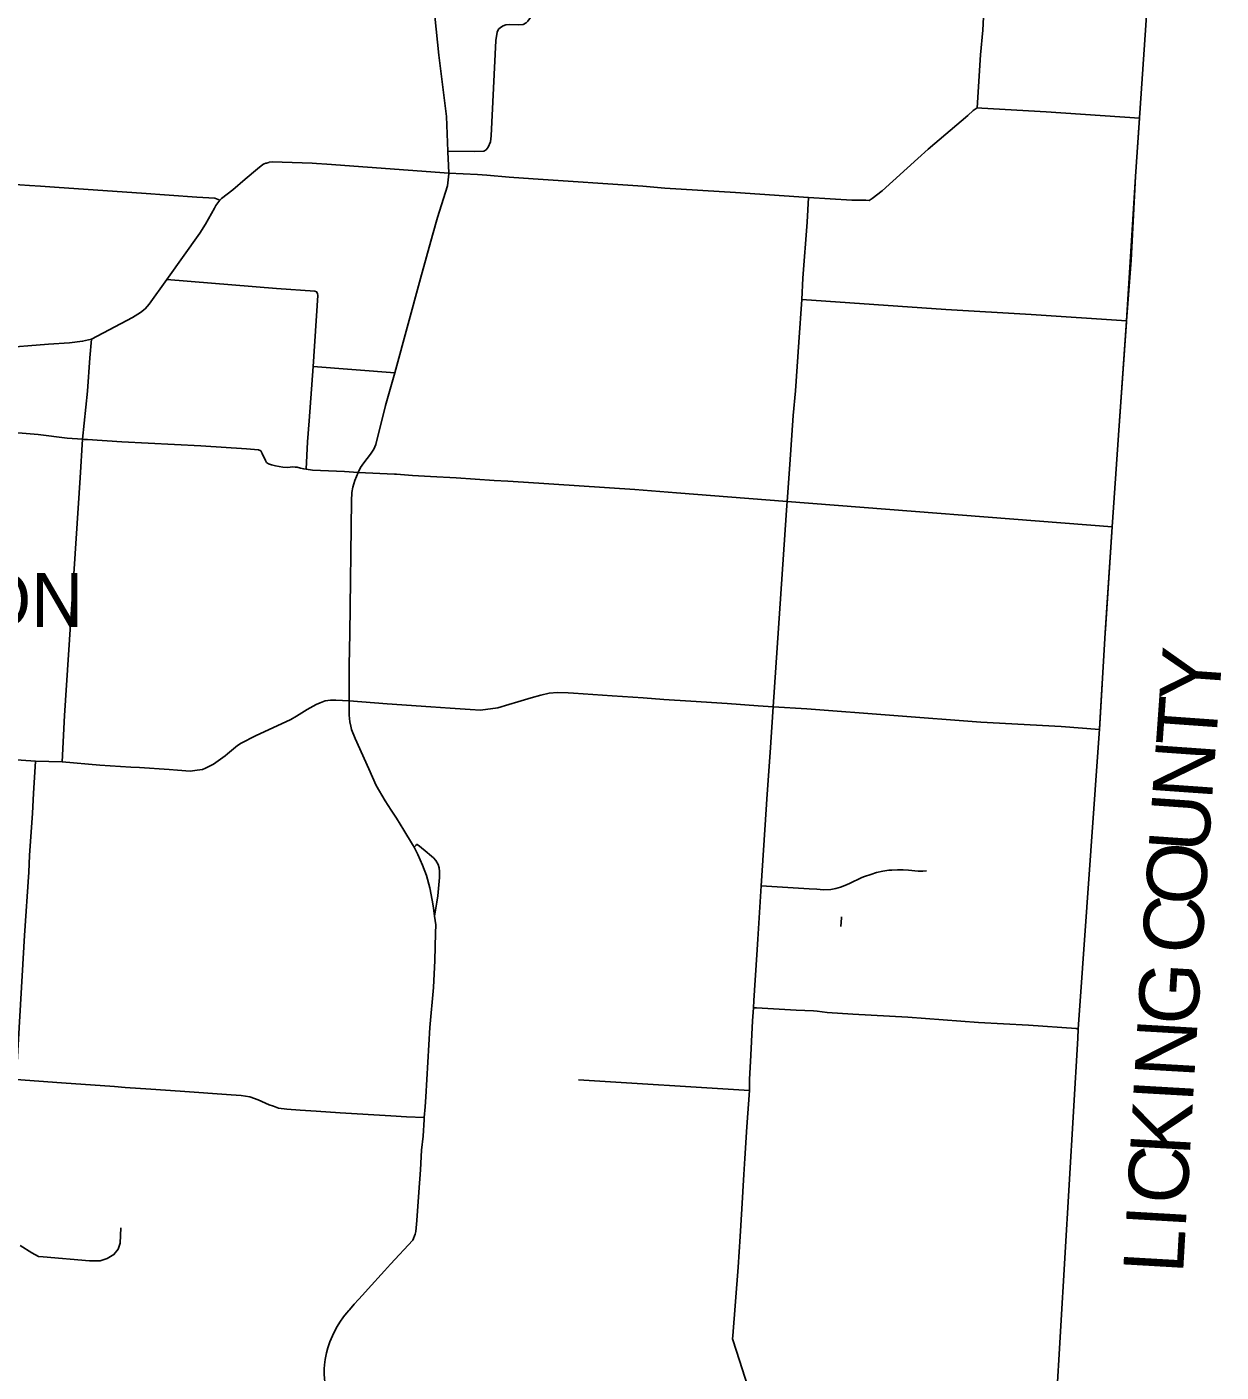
# Model space of a CAD drawing. Extents: x 1755200 to 1902939, y 644115 to 788070.
# Drawn here: x 1874924 to 1894841, y 724496 to 746938 of the extents above; entities that cross this region are included whole.
import ezdxf

# ---------------------------------------------------------------- set-up
doc = ezdxf.new("R2010")
doc.units = 0
for name, color, linetype in [('GM_X_Adjacent_County_Text', 7, 'Continuous'), ('GM_X_City_Street', 7, 'Continuous'), ('GM_X_County', 7, 'Continuous'), ('GM_X_County_Road', 7, 'Continuous'), ('GM_X_Township_Road', 7, 'Continuous'), ('GM_X_Township_Text', 7, 'Continuous')]:
    doc.layers.add(name, color=color, linetype=linetype)

msp = doc.modelspace()

# ---------------------------------------------------------------- linework, layer by layer
at = {"layer": 'GM_X_City_Street'}
for points in [[(1878961, 744678), (1878967, 744680), (1879012, 744686), (1879684, 744664), (1879752, 744660)], [(1875149, 744280), (1875464, 744259), (1876837, 744163), (1877757, 744098), (1878060, 744079), (1878143, 744049)], [(1888510, 732093), (1888510, 732076), (1888500, 731931)], [(1886929, 723212), (1886948, 723561), (1886936, 723765), (1886957, 724026), (1886957, 724046), (1886960, 724174), (1886950, 724258), (1886757, 724845), (1886694, 725051), (1886698, 725100), (1886788, 726248), (1886821, 726756), (1886848, 727220), (1886883, 727795), (1886899, 728061), (1886932, 728590), (1886976, 729194), (1886976, 729377), (1886996, 729784), (1887027, 730359), (1887040, 730576), (1887047, 730697), (1887097, 731457)], [(1887093, 730573), (1887754, 730533), (1888045, 730521), (1888103, 730515)], [(1874811, 726606), (1875008, 726488), (1875120, 726427), (1875195, 726418), (1875967, 726350), (1876145, 726355), (1876262, 726390), (1876375, 726458), (1876444, 726548), (1876478, 726647), (1876492, 726903)], [(1880506, 722312), (1880135, 723442), (1880015, 723839), (1879897, 724293), (1879887, 724385), (1879884, 724470), (1879884, 724550), (1879888, 724618), (1879899, 724708), (1879921, 724815), (1879943, 724900), (1879975, 724999), (1880020, 725104), (1880065, 725198), (1880097, 725256), (1880141, 725331), (1880204, 725416), (1880252, 725477), (1880291, 725522)]]:
    msp.add_lwpolyline(points, dxfattribs=at)
at = {"layer": 'GM_X_County'}
msp.add_lwpolyline([(1893596, 747130), (1893480, 745419), (1893416, 744442), (1893266, 742034), (1893131, 740129), (1893022, 738600), (1892908, 736832), (1892812, 735226), (1892456, 730219), (1892450, 730067), (1892092, 723948)], dxfattribs=at)
at = {"layer": 'GM_X_County_Road'}
for points in [[(1881947, 744855), (1881946, 744868), (1881920, 745445), (1881796, 746469), (1881681, 747558), (1881647, 747908)], [(1881946, 744868), (1882382, 744860), (1882546, 744866), (1882582, 744885), (1882618, 744930), (1882658, 745023), (1882668, 745123), (1882747, 746710), (1882766, 746849), (1882787, 746899), (1882823, 746930), (1882865, 746956), (1882913, 746971), (1882978, 746976), (1883131, 746973), (1883202, 746978), (1883250, 747005), (1883277, 747032), (1883322, 747094), (1883418, 747310), (1883661, 747781)], [(1890773, 745586), (1890829, 746471), (1890868, 746884), (1890890, 747320)], [(1887961, 744091), (1888683, 744049), (1888914, 744046), (1888973, 744045), (1889022, 744073), (1889187, 744203), (1889784, 744742), (1889958, 744898), (1890615, 745458), (1890709, 745543), (1890773, 745586), (1890851, 745580), (1891921, 745522), (1893483, 745418)], [(1881961, 744485), (1881963, 744500), (1881954, 744627), (1881947, 744855)], [(1878167, 744076), (1878168, 744076), (1878359, 744221), (1878565, 744397), (1878771, 744573), (1878860, 744641), (1878881, 744652), (1878911, 744663)], [(1878911, 744663), (1878918, 744666), (1878961, 744678)], [(1879752, 744660), (1879928, 744649), (1881963, 744500)], [(1881063, 741168), (1881487, 742740), (1881690, 743464), (1881773, 743760), (1881937, 744289), (1881961, 744485)], [(1881963, 744500), (1882442, 744478), (1882595, 744464)], [(1882595, 744464), (1882970, 744431), (1883370, 744404), (1885195, 744280), (1885564, 744246), (1886740, 744174), (1887961, 744091)], [(1875999, 741727), (1876686, 742093), (1876820, 742175), (1876897, 742237), (1876962, 742312), (1877259, 742726), (1877806, 743498), (1877904, 743650), (1878054, 743915), (1878073, 743957), (1878107, 744006), (1878143, 744049), (1878167, 744076)], [(1887599, 738953), (1887603, 739019), (1887651, 739640), (1887706, 740455), (1887743, 740865), (1887797, 741680), (1887848, 742391), (1887866, 742749), (1887939, 743683), (1887961, 744091)], [(1874452, 741581), (1875282, 741648), (1875633, 741669), (1875852, 741693), (1875999, 741727)], [(1881564, 728922), (1881575, 729090), (1881646, 730248), (1881705, 730914), (1881729, 731363), (1881741, 731818), (1881742, 731957), (1881722, 732102), (1881703, 732244), (1881684, 732372), (1881643, 732573), (1881589, 732780), (1881524, 732951), (1881443, 733129), (1881382, 733253), (1881356, 733301), (1881211, 733539), (1881088, 733736), (1881002, 733869), (1880901, 734027), (1880750, 734282), (1880627, 734560), (1880397, 735066), (1880338, 735218), (1880325, 735273), (1880309, 735344), (1880299, 735458), (1880299, 735695), (1880299, 736292), (1880311, 736820), (1880340, 739030), (1880345, 739172), (1880359, 739262), (1880393, 739372), (1880450, 739507), (1880488, 739587), (1880542, 739668), (1880655, 739809), (1880711, 739894), (1880745, 739974), (1880907, 740620), (1881063, 741168)], [(1887368, 735596), (1887590, 738793), (1887599, 738953)], [(1877434, 734536), (1877646, 734521), (1877766, 734537), (1877852, 734551), (1877905, 734570), (1878039, 734640), (1878229, 734777), (1878270, 734812), (1878439, 734948), (1878499, 734990), (1878737, 735111), (1879325, 735383), (1879418, 735437), (1879598, 735550), (1879749, 735635), (1879816, 735662), (1879896, 735694), (1879986, 735708), (1880074, 735709), (1880299, 735695)], [(1880299, 735695), (1880935, 735645), (1881663, 735596), (1881985, 735571), (1882318, 735549), (1882491, 735541), (1882781, 735578), (1882964, 735633), (1883113, 735676), (1883335, 735744), (1883496, 735789), (1883636, 735821), (1883773, 735834), (1883949, 735827), (1884042, 735821), (1884688, 735777), (1885203, 735743), (1885548, 735720), (1885996, 735689), (1886601, 735648), (1887122, 735613), (1887368, 735596), (1887933, 735560), (1890835, 735340), (1892173, 735269), (1892812, 735218)], [(1887097, 731457), (1887114, 731718), (1887173, 732611), (1887270, 734140), (1887319, 734834), (1887368, 735596)], [(1871100, 734970), (1871126, 734968), (1872555, 734854), (1874047, 734759), (1874592, 734724), (1875067, 734691), (1875512, 734675)], [(1874740, 729326), (1874743, 729376), (1874806, 730434), (1874886, 731781), (1874959, 732837), (1874968, 733115), (1875016, 733821), (1875032, 734151), (1875067, 734691)], [(1875512, 734675), (1876143, 734624), (1876658, 734589), (1876800, 734584), (1877296, 734547), (1877434, 734536)], [(1874691, 729380), (1874743, 729376), (1875499, 729324), (1876384, 729259), (1876384, 729259), (1876561, 729246), (1876989, 729216), (1877482, 729181), (1878329, 729124), (1878496, 729113), (1878643, 729086), (1878783, 729038), (1878965, 728957), (1879035, 728933), (1879119, 728902), (1879260, 728882), (1879480, 728866), (1879750, 728849), (1880150, 728823), (1880996, 728770), (1881256, 728757), (1881552, 728741)], [(1881550, 728712), (1881552, 728741), (1881564, 728922)], [(1880888, 726183), (1880989, 726296), (1881361, 726697), (1881398, 726798), (1881412, 726840), (1881426, 727023), (1881460, 727499), (1881487, 727872), (1881508, 728198), (1881531, 728435), (1881550, 728712)], [(1880291, 725522), (1880304, 725536), (1880385, 725630), (1880455, 725706), (1880519, 725777), (1880617, 725883), (1880888, 726183)]]:
    msp.add_lwpolyline(points, dxfattribs=at)
at = {"layer": 'GM_X_Township_Road'}
for points in [[(1893376, 743692), (1893416, 744442), (1893483, 745418)], [(1874209, 744370), (1874236, 744352), (1874268, 744342), (1874317, 744336), (1874965, 744292), (1875149, 744280)], [(1893265, 742018), (1893266, 742034), (1893342, 743047), (1893376, 743692)], [(1879580, 739560), (1879605, 740016), (1879634, 740364), (1879697, 741272), (1879776, 742458), (1879772, 742490), (1879756, 742520), (1879727, 742531), (1879085, 742575), (1877259, 742726)], [(1887848, 742391), (1890249, 742224), (1891676, 742140), (1893266, 742034)], [(1892912, 736893), (1893022, 738600), (1893131, 740129), (1893265, 742018)], [(1875512, 734675), (1875552, 735453), (1875811, 739417), (1875853, 740059), (1875937, 740862), (1875975, 741416), (1875999, 741727)], [(1879697, 741272), (1881063, 741168)], [(1873507, 740668), (1873565, 740543), (1873641, 740475), (1873881, 740300), (1873963, 740247), (1874013, 740230), (1874109, 740206), (1874504, 740186), (1875113, 740139), (1875596, 740076), (1875853, 740059), (1875877, 740057), (1875936, 740053)], [(1875936, 740053), (1876508, 740014), (1877824, 739948), (1878588, 739900), (1878785, 739885), (1878824, 739865), (1878847, 739823), (1878901, 739702), (1878922, 739673), (1878956, 739649), (1879002, 739631), (1879071, 739615), (1879194, 739592), (1879272, 739589), (1879361, 739597), (1879397, 739595), (1879431, 739592), (1879486, 739577), (1879542, 739564), (1879580, 739560), (1879686, 739546), (1880222, 739522), (1880450, 739507)], [(1880450, 739507), (1881054, 739476), (1881087, 739474)], [(1881087, 739474), (1881356, 739456), (1881657, 739438), (1882081, 739415), (1882717, 739373), (1882943, 739358), (1883207, 739341)], [(1883207, 739341), (1885065, 739223), (1885757, 739167), (1886962, 739071), (1887603, 739019)], [(1887603, 739019), (1893022, 738600)], [(1892812, 735218), (1892908, 736832), (1892912, 736893)], [(1881722, 732102), (1881762, 732337), (1881777, 732443), (1881807, 732745), (1881808, 732847), (1881800, 732911), (1881782, 732964), (1881743, 733030), (1881708, 733074), (1881672, 733106), (1881568, 733194), (1881504, 733245), (1881470, 733273), (1881432, 733301), (1881424, 733297), (1881419, 733288), (1881382, 733253)], [(1887173, 732611), (1887973, 732559), (1888097, 732551), (1888210, 732544), (1888333, 732549), (1888417, 732565), (1888496, 732589), (1888567, 732613), (1888641, 732647), (1888852, 732749), (1888892, 732763), (1888998, 732800), (1889096, 732831), (1889201, 732854), (1889298, 732869), (1889352, 732871), (1889446, 732875), (1889540, 732873), (1889630, 732868), (1889790, 732853), (1889867, 732853), (1889928, 732859)], [(1887040, 730576), (1887093, 730573)], [(1888103, 730515), (1888269, 730498), (1888699, 730470), (1889617, 730419), (1890797, 730331), (1891630, 730284), (1892423, 730231), (1892456, 730219)], [(1884124, 729373), (1886976, 729194)]]:
    msp.add_lwpolyline(points, dxfattribs=at)

# ---------------------------------------------------------------- texts
at = {"layer": 'GM_X_Adjacent_County_Text'}
for s, rotation, p in [('Y', 85.9145, (1894805, 735656)), ('T', 85.9157, (1894752, 734910)), ('N', 85.9406, (1894689, 734028)), ('U', 86.0355, (1894628, 733146)), ('O', 86.224, (1894570, 732264)), ('C', 86.3185, (1894518, 731453)), ('G', 86.552, (1894446, 730268)), ('N', 86.6565, (1894394, 729385)), ('I', 86.6891, (1894370, 728977)), ('K', 86.6903, (1894319, 728094)), ('C', 86.693, (1894272, 727281)), ('I', 86.6915, (1894249, 726873)), ('L', 86.6926, (1894206, 726126))]:
    msp.add_text(s, height=1000, rotation=rotation, dxfattribs=at).set_placement(p)
at = {"layer": 'GM_X_Township_Text'}
msp.add_text('JEFFERSON', height=900, rotation=0, dxfattribs=at).set_placement((1868711, 736928))

doc.saveas('drawing.dxf')
